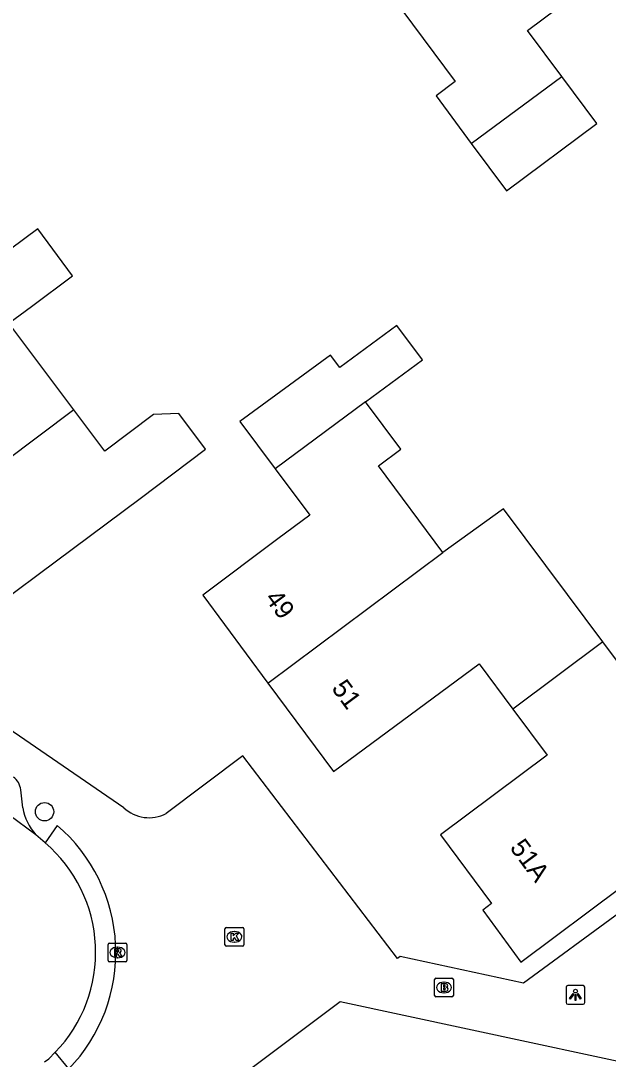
# Model space of a CAD drawing. Extents: x 163427 to 164190, y 380331 to 381641.
# Drawn here: x 163751.2 to 163782.5, y 381384.4 to 381439.7 of the extents above; entities that cross this region are included whole.
import ezdxf

# ---------------------------------------------------------------- set-up
doc = ezdxf.new("R2010")
doc.units = 0
for name, color, linetype in [('IMGEO_Boom', 7, 'Continuous'), ('IMGEO_Brandkraan', 7, 'Continuous'), ('IMGEO_Kolk', 7, 'Continuous'), ('IMGEO_Lichtpunt', 7, 'Continuous'), ('IMGEO_Pand', 7, 'Continuous'), ('IMGEO_Pand_nummerreeks', 7, 'Continuous'), ('IMGEO_Rijbaan_lokaal_open', 7, 'Continuous'), ('IMGEO_Rioolput', 7, 'Continuous'), ('IMGEO_Voetpad_open', 7, 'Continuous')]:
    doc.layers.add(name, color=color, linetype=linetype)

msp = doc.modelspace()

# ---------------------------------------------------------------- linework, layer by layer
at = {"layer": 'IMGEO_Boom'}
msp.add_circle((163752.465, 381397.577), 0.489, dxfattribs=at)
at = {"layer": 'IMGEO_Brandkraan'}
for p, q in [((163773.248, 381387.794), (163773.248, 381388.646)), ((163773.323, 381388.72), (163774.175, 381388.72)), ((163773.736, 381388.5), (163773.761, 381388.5)), ((163774.249, 381388.646), (163774.249, 381387.794)), ((163773.759, 381387.94), (163773.734, 381387.94)), ((163774.175, 381387.72), (163773.323, 381387.72))]:
    msp.add_line(p, q, dxfattribs=at)
for points in [[(163773.248, 381387.794), (163773.248, 381388.646)], [(163773.323, 381388.72), (163774.175, 381388.72)], [(163773.596, 381388.42), (163773.596, 381388.02), (163773.809, 381388.02)], [(163773.827, 381388.42), (163773.596, 381388.42)], [(163773.775, 381388.339), (163773.721, 381388.339), (163773.721, 381388.263)], [(163774.249, 381388.646), (163774.249, 381387.794)], [(163773.721, 381388.263), (163773.774, 381388.263)], [(163773.783, 381388.187), (163773.721, 381388.187), (163773.721, 381388.106)], [(163773.721, 381388.106), (163773.783, 381388.106)], [(163774.175, 381387.72), (163773.323, 381387.72)]]:
    msp.add_lwpolyline(points, dxfattribs=at)
for centre, radius, start, end in [((163773.325, 381388.644), 0.0765, 91.552, 178.448), ((163773.325, 381388.644), 0.0765, 91.552, 178.448), ((163773.776, 381388.301), 0.0379, 267.8285, 90.9355), ((163773.831, 381388.275), 0.145, 59.4692, 91.5367), ((163773.856, 381388.322), 0.0922, 285.5137, 58.1501), ((163774.173, 381388.644), 0.0765, 1.552, 88.448), ((163774.173, 381388.644), 0.0765, 1.552, 88.448), ((163773.325, 381387.796), 0.0765, 181.552, 268.448), ((163773.325, 381387.796), 0.0765, 181.552, 268.448), ((163773.784, 381388.146), 0.0404, 269.8759, 90.5077), ((163773.815, 381388.271), 0.251, 268.6676, 293.5347), ((163773.861, 381388.13), 0.105, 301.3115, 78.989), ((163774.173, 381387.796), 0.0765, 271.552, 358.448), ((163774.173, 381387.796), 0.0765, 271.552, 358.448)]:
    msp.add_arc(centre, radius, start, end, dxfattribs=at)
for centre, major_axis, ratio, start_param, end_param in [((163773.735, 381388.22), (-0.387, 0.002), 0.722429, 4.712389, 7.853982), ((163773.76, 381388.22), (-0.39, 0.002), 0.717154, 1.570796, 4.712389)]:
    msp.add_ellipse(centre, major_axis=major_axis, ratio=ratio, start_param=start_param, end_param=end_param, dxfattribs=at)
at = {"layer": 'IMGEO_Kolk'}
for p, q in [((163762.08, 381390.493), (163762.08, 381391.345)), ((163762.155, 381391.419), (163763.007, 381391.419)), ((163762.568, 381391.199), (163762.593, 381391.199)), ((163763.081, 381391.345), (163763.081, 381390.493)), ((163762.591, 381390.639), (163762.566, 381390.639)), ((163763.007, 381390.419), (163762.155, 381390.419))]:
    msp.add_line(p, q, dxfattribs=at)
for points in [[(163762.08, 381390.493), (163762.08, 381391.345)], [(163762.155, 381391.419), (163763.007, 381391.419)], [(163762.401, 381391.119), (163762.524, 381391.119), (163762.524, 381390.968), (163762.654, 381391.119), (163762.818, 381391.119), (163762.672, 381390.968), (163762.825, 381390.719), (163762.673, 381390.719), (163762.588, 381390.883), (163762.524, 381390.816), (163762.524, 381390.719), (163762.401, 381390.719), (163762.401, 381391.119)], [(163763.081, 381391.345), (163763.081, 381390.493)], [(163763.007, 381390.419), (163762.155, 381390.419)]]:
    msp.add_lwpolyline(points, dxfattribs=at)
for centre, start, end in [((163762.157, 381391.343), 91.552, 178.448), ((163762.157, 381391.343), 91.552, 178.448), ((163763.005, 381391.343), 1.552, 88.448), ((163763.005, 381391.343), 1.552, 88.448), ((163762.157, 381390.495), 181.552, 268.448), ((163762.157, 381390.495), 181.552, 268.448), ((163763.005, 381390.495), 271.552, 358.448), ((163763.005, 381390.495), 271.552, 358.448)]:
    msp.add_arc(centre, 0.0765, start, end, dxfattribs=at)
for centre, major_axis, ratio, start_param, end_param in [((163762.567, 381390.919), (-0.387, 0.002), 0.722429, 4.712389, 7.853982), ((163762.592, 381390.919), (-0.39, 0.002), 0.717154, 1.570796, 4.712389)]:
    msp.add_ellipse(centre, major_axis=major_axis, ratio=ratio, start_param=start_param, end_param=end_param, dxfattribs=at)
at = {"layer": 'IMGEO_Lichtpunt'}
for p, q in [((163780.256, 381388.231), (163780.256, 381387.424)), ((163780.256, 381388.231), (163780.256, 381387.424)), ((163781.158, 381388.326), (163780.35, 381388.326)), ((163781.158, 381388.326), (163780.35, 381388.326)), ((163781.252, 381387.424), (163781.252, 381388.231)), ((163781.252, 381387.424), (163781.252, 381388.231)), ((163780.35, 381387.33), (163781.158, 381387.33)), ((163780.35, 381387.33), (163781.158, 381387.33))]:
    msp.add_line(p, q, dxfattribs=at)
for points in [[(163780.63, 381387.895), (163780.669, 381387.867), (163780.481, 381387.605), (163780.443, 381387.632), (163780.63, 381387.895)], [(163780.732, 381387.847), (163780.779, 381387.847), (163780.779, 381387.525), (163780.732, 381387.525), (163780.732, 381387.847)], [(163780.842, 381387.867), (163780.88, 381387.894), (163781.067, 381387.632), (163781.028, 381387.604), (163780.842, 381387.867)]]:
    msp.add_lwpolyline(points, dxfattribs=at)
msp.add_circle((163780.755, 381388.029), 0.0994, dxfattribs=at)
for centre, start, end in [((163780.35, 381388.231), 90, 180), ((163780.35, 381388.231), 90, 180), ((163781.158, 381388.231), 0, 90), ((163781.158, 381388.231), 0, 90), ((163780.35, 381387.424), 180, 270), ((163780.35, 381387.424), 180, 270), ((163781.158, 381387.424), 270, 0), ((163781.158, 381387.424), 270, 360)]:
    msp.add_arc(centre, 0.0946, start, end, dxfattribs=at)
at = {"layer": 'IMGEO_Pand'}
for points in [[(163780.023, 381436.723), (163778.207, 381439.168), (163779.797, 381440.349), (163783.81, 381443.33), (163780.328, 381448.016)], [(163770.934, 381441.04), (163774.351, 381436.44), (163773.325, 381435.678), (163775.203, 381433.15)], [(163775.203, 381433.15), (163780.023, 381436.723)], [(163775.203, 381433.15), (163777.076, 381430.628), (163781.893, 381434.207), (163780.023, 381436.723)], [(163754.028, 381418.967), (163750.567, 381423.579), (163751.764, 381424.477), (163753.964, 381426.112), (163752.106, 381428.613), (163749.878, 381426.957)], [(163769.568, 381419.396), (163772.598, 381421.639), (163771.244, 381423.468), (163768.205, 381421.219), (163767.707, 381421.884), (163762.877, 381418.346), (163764.754, 381415.833)], [(163769.568, 381419.396), (163764.754, 381415.833)], [(163773.693, 381411.384), (163770.257, 381415.983), (163771.453, 381416.876), (163769.568, 381419.396)], [(163754.028, 381418.967), (163744.69, 381411.964)], [(163744.69, 381411.964), (163748.18, 381407.28), (163752.192, 381410.265), (163757.56, 381414.26), (163761.049, 381416.878), (163759.627, 381418.774), (163758.271, 381418.715), (163755.672, 381416.777), (163754.028, 381418.967)], [(163764.754, 381415.833), (163766.594, 381413.371), (163764.903, 381412.107), (163760.897, 381409.114), (163764.37, 381404.43)], [(163782.215, 381406.623), (163780.338, 381409.135), (163776.919, 381413.71), (163773.693, 381411.384)], [(163764.37, 381404.43), (163773.693, 381411.384)], [(163777.417, 381403.041), (163779.245, 381400.59), (163773.567, 381396.354), (163776.287, 381392.684), (163775.817, 381392.344), (163777.847, 381389.564), (163783.265, 381393.608), (163783.84, 381392.839), (163788.993, 381396.686), (163787.224, 381399.056), (163786.497, 381398.514), (163783.514, 381402.527), (163782.996, 381403.224), (163784.097, 381404.104), (163782.215, 381406.623)], [(163782.215, 381406.623), (163777.417, 381403.041)], [(163764.37, 381404.43), (163767.867, 381399.714), (163775.617, 381405.454), (163777.417, 381403.041)]]:
    msp.add_lwpolyline(points, dxfattribs=at)
at = {"layer": 'IMGEO_Rijbaan_lokaal_open'}
for points in [[(163752, 381396.348), (163750.565, 381397.42)], [(163752.501, 381395.915), (163752, 381396.348)], [(163752.458, 381384.261), (163752.686, 381384.43), (163753.038, 381384.776)]]:
    msp.add_lwpolyline(points, dxfattribs=at)
msp.add_arc((163747.541, 381390.093), 7.648, 315.9535, 49.5666, dxfattribs=at)
at = {"layer": 'IMGEO_Rioolput'}
for p, q in [((163755.928, 381390.587), (163756.78, 381390.587)), ((163755.853, 381389.661), (163755.853, 381390.513)), ((163756.341, 381390.367), (163756.366, 381390.367)), ((163756.854, 381390.513), (163756.854, 381389.661)), ((163756.78, 381389.587), (163755.928, 381389.587)), ((163756.364, 381389.807), (163756.339, 381389.807))]:
    msp.add_line(p, q, dxfattribs=at)
for points in [[(163755.928, 381390.587), (163756.78, 381390.587)], [(163755.853, 381389.661), (163755.853, 381390.513)], [(163756.442, 381390.285), (163756.19, 381390.287), (163756.19, 381389.887)], [(163756.19, 381389.887), (163756.314, 381389.887), (163756.314, 381390.049), (163756.325, 381390.049)], [(163756.368, 381390.206), (163756.314, 381390.206), (163756.314, 381390.125)], [(163756.314, 381390.125), (163756.366, 381390.125)], [(163756.372, 381390.02), (163756.443, 381389.887), (163756.583, 381389.887), (163756.518, 381390.013)], [(163756.854, 381390.513), (163756.854, 381389.661)], [(163756.78, 381389.587), (163755.928, 381389.587)]]:
    msp.add_lwpolyline(points, dxfattribs=at)
for centre, radius, start, end in [((163755.93, 381390.511), 0.0765, 91.552, 178.448), ((163755.93, 381390.511), 0.0765, 91.552, 178.448), ((163756.778, 381390.511), 0.0765, 1.552, 88.448), ((163756.778, 381390.511), 0.0765, 1.552, 88.448), ((163756.324, 381389.996), 0.0533, 26.0293, 88.6989), ((163756.35, 381390.314), 0.19, 274.7715, 282.9687), ((163756.374, 381390.11), 0.0964, 77.0061, 93.1865), ((163756.388, 381390.167), 0.0378, 276.6634, 79.6772), ((163756.441, 381390.175), 0.109, 350.3612, 89.416), ((163756.439, 381390.175), 0.112, 277.5842, 350.9817), ((163756.423, 381389.96), 0.108, 29.5134, 73.7905), ((163755.93, 381389.663), 0.0765, 181.552, 268.448), ((163755.93, 381389.663), 0.0765, 181.552, 268.448), ((163756.778, 381389.663), 0.0765, 271.552, 358.448), ((163756.778, 381389.663), 0.0765, 271.552, 358.448)]:
    msp.add_arc(centre, radius, start, end, dxfattribs=at)
for centre, major_axis, ratio, start_param, end_param in [((163756.34, 381390.087), (-0.387, 0.002), 0.722429, 4.712389, 7.853982), ((163756.365, 381390.087), (-0.39, 0.002), 0.717154, 1.570796, 4.712389)]:
    msp.add_ellipse(centre, major_axis=major_axis, ratio=ratio, start_param=start_param, end_param=end_param, dxfattribs=at)
at = {"layer": 'IMGEO_Voetpad_open'}
for points in [[(163756.688, 381397.794), (163746.975, 381404.442), (163739.193, 381409.711)], [(163788.257, 381395.968), (163777.989, 381388.455), (163771.409, 381389.878), (163771.273, 381389.773), (163763.037, 381400.559), (163758.95, 381397.479)], [(163751.305, 381397.785), (163751.198, 381398.748)], [(163753.142, 381396.85), (163752.501, 381395.915)], [(163814.795, 381351.002), (163791.71, 381382.427), (163768.213, 381387.455), (163761.832, 381382.67), (163761.181, 381383.573)], [(163753.754, 381383.884), (163753.038, 381384.776)]]:
    msp.add_lwpolyline(points, dxfattribs=at)
for centre, radius, start, end in [((163750.206, 381398.631), 0.999, 6.7513, 52.574), ((163754.172, 381398.285), 2.91, 189.892, 221.7292), ((163758.042, 381399.241), 1.982, 226.8964, 297.2478), ((163747.362, 381390.08), 8.902, 315.8944, 49.5103)]:
    msp.add_arc(centre, radius, start, end, dxfattribs=at)

# ---------------------------------------------------------------- texts
at = {"layer": 'IMGEO_Pand_nummerreeks'}
for s, rotation, p in [('49', 306.5565, (163764.171, 381408.929)), ('51', 306.5565, (163767.723, 381404.138)), ('51A', 306.5438, (163777.221, 381395.657))]:
    msp.add_text(s, height=1, rotation=rotation, dxfattribs=at).set_placement(p)

doc.saveas('drawing.dxf')
